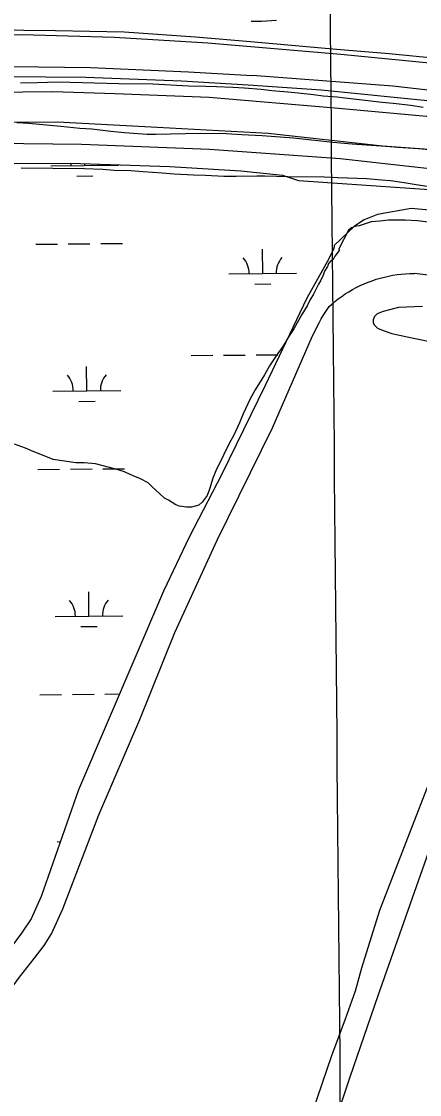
# Model space of a CAD drawing. Extents: x 3598634 to 3636690, y 517270 to 542944.
# Drawn here: x 3618203 to 3618791, y 524374 to 525959 of the extents above; entities that cross this region are included whole.
import ezdxf

# ---------------------------------------------------------------- set-up
doc = ezdxf.new("R2010")
doc.units = 0
for name, color, linetype in [('V-DTCH-CNTR', 7, 'Continuous'), ('V-GRID-MAJR', 7, 'Continuous'), ('V-RAIL-TRAK', 7, 'Continuous'), ('V-SITE-VEGE', 7, 'Continuous'), ('V-TOPO-SHOR', 7, 'Continuous'), ('V-WETL-SWMP', 7, 'Continuous')]:
    doc.layers.add(name, color=color, linetype=linetype)

msp = doc.modelspace()

# ---------------------------------------------------------------- linework, layer by layer
at = {"layer": 'V-DTCH-CNTR'}
for points in [[(3618657.177, 525538.196), (3618660.693, 525541.379), (3618665.535, 525545.4670000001), (3618670.514, 525549.387), (3618675.625, 525553.13), (3618680.862, 525556.698), (3618686.218, 525560.083), (3618691.688, 525563.282), (3618697.262, 525566.2930000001), (3618702.937, 525569.109), (3618708.7090000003, 525571.728), (3618714.5640000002, 525574.149), (3618720.4990000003, 525576.365), (3618726.508, 525578.378), (3618732.58, 525580.183), (3618738.714, 525581.778), (3618744.897, 525583.16), (3618751.125, 525584.33), (3618757.3880000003, 525585.284), (3618763.681, 525586.023), (3618769.995, 525586.5480000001), (3618776.323, 525586.853), (3618782.66, 525586.941)], [(3619258.2460000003, 525422.247), (3619174.596, 525460.643), (3619057.565, 525512.482), (3619028.291, 525522.257), (3618979.44, 525538.813), (3618901.196, 525559.567), (3618854.086, 525573.696), (3618812.46, 525583.33), (3618782.66, 525586.941)], [(3618642.134, 525513.887), (3618645.522, 525520.186), (3618649.161, 525526.3470000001), (3618653.048, 525532.354), (3618657.177, 525538.196)], [(3617563.5530000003, 523334.041), (3617644.785, 523494.288), (3617727.256, 523666.26300000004), (3617804.832, 523823.199), (3617911.117, 524010.014), (3618022.487, 524230.385), (3618117.961, 524423.998), (3618157.61, 524491.294), (3618199.6210000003, 524547.585), (3618221.3170000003, 524575.417), (3618236.2600000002, 524594.626), (3618246.774, 524611.737), (3618263.482, 524648.635), (3618316.973, 524787.353), (3618377.285, 524928.316), (3618429.167, 525056.708), (3618491.572, 525193.047), (3618573.326, 525359.259), (3618632.728, 525494.865), (3618642.134, 525513.887)]]:
    msp.add_lwpolyline(points, dxfattribs=at)
at = {"layer": 'V-GRID-MAJR'}
msp.add_spline([(3618688.126, 522824.368), (3618631.739, 528881.623), (3618575.3200000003, 534942.3470000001), (3618518.901, 541003.085), (3618518.869, 541006.5380000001)], degree=3, dxfattribs=at)
at = {"layer": 'V-RAIL-TRAK'}
for points in [[(3616512.964, 525652.9230000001), (3616738.889, 525710.706), (3616878.524, 525744.215), (3617028.489, 525776.909), (3617169.9560000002, 525803.015), (3617316.5640000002, 525827.421), (3617435.957, 525844.833), (3617562.867, 525860.0970000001), (3617675.949, 525870.872), (3617812.105, 525880.767), (3617929.486, 525887.671), (3618043.014, 525891.272), (3618189.344, 525892.7930000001), (3618304.755, 525891.179), (3618449.323, 525884.579), (3618543.562, 525879.426)], [(3622311.714, 524497.139), (3622083.598, 524610.979), (3621886.238, 524710.643), (3621653.6550000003, 524829.75), (3621432.461, 524941.454), (3621252.239, 525032.599), (3621066.848, 525124.05), (3620904.5640000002, 525206.859), (3620714.69, 525302.781), (3620520.7120000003, 525392.819), (3620329.7460000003, 525474.635), (3620170.3740000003, 525534.889), (3620014.827, 525587.5), (3619850.704, 525639.495), (3619685.732, 525688.718), (3619537.012, 525725.265), (3619422.392, 525750.916), (3619416.358, 525752.268), (3619234.471, 525792.292), (3619048.46, 525825.435), (3618902.597, 525846.1950000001), (3618751.09, 525863.691), (3618543.562, 525879.426)], [(3619919.7120000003, 525601.084), (3619827.357, 525629.687), (3619702.923, 525666.321), (3619625.949, 525688.032), (3619546.349, 525708.006), (3619451.078, 525730.498), (3619416.043, 525738.284), (3619367.073, 525749.169), (3619266.3850000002, 525769.586), (3619157.745, 525790.365), (3619034.5700000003, 525811.049), (3618907.545, 525828.433), (3618797.5670000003, 525842.474), (3618645.415, 525857.5920000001), (3618537.494, 525865.221), (3618439.09, 525871.058), (3618297.6750000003, 525876.2), (3618179.665, 525877.272)], [(3619971.5810000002, 525491.529), (3619840.765, 525531.905), (3619741.869, 525559.811), (3619708.108, 525569.93), (3619695.877, 525573.193), (3619597.576, 525599.129), (3619468.146, 525629.519), (3619371.378, 525650.527), (3619357.505, 525653.54), (3619196.434, 525685.386), (3619015.006, 525715.267), (3618854.111, 525736.355), (3618673.2660000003, 525756.067), (3618480.1580000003, 525770.257), (3618291.287, 525777.587), (3618078.216, 525780.045), (3617889.267, 525774.032), (3617678.632, 525759.708), (3617482.407, 525739.107), (3617258.262, 525707.339), (3617029.92, 525665.299)]]:
    msp.add_lwpolyline(points, dxfattribs=at)
at = {"layer": 'V-SITE-VEGE'}
for points in [[(3618579.504, 525960.355), (3618557.058, 525959.05), (3618542.1, 525959.177)], [(3618201.21, 525868.67), (3618225.778, 525868.879), (3618241.191, 525869.579), (3618256.6, 525869.866), (3618346.522, 525867.437), (3618396.487, 525867.013), (3618449.344, 525864.066), (3618474.327, 525863.853), (3618490.5640000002, 525863.3), (3618514.7060000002, 525862.262), (3618531.768, 525861.285), (3618556.735, 525858.991), (3618572.541, 525857.193), (3618595.845, 525855.327), (3618611.236, 525853.531), (3618634.1210000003, 525851.256), (3618648.262, 525849.4720000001), (3618669.068, 525847.629), (3618676.137, 525846.736), (3618697.355, 525844.473), (3618735.626, 525839.986), (3618751.438, 525838.601)], [(3618751.438, 525838.601), (3618777.644, 525835.464), (3618795.943, 525832.809)], [(3618889.045, 525763.3150000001), (3618870.738, 525765.135), (3618845.3510000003, 525766.598), (3618829.5330000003, 525767.151), (3618789.177, 525771.24), (3618758.379, 525773.1680000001), (3618747.144, 525774.095), (3618690.961, 525777.903), (3618662.67, 525780.643), (3618604.427, 525786.965), (3618558.234, 525790.272), (3618528.2660000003, 525791.776), (3618505.375, 525793.22), (3618466.651, 525793.547), (3618401.265, 525792.019), (3618388.356, 525792.13), (3618354.653, 525794.9130000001), (3618334.68, 525796.746), (3618306.3910000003, 525799.904), (3618288.912, 525800.885), (3618260.623, 525804.039), (3618212.773, 525808.61), (3618195.7090000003, 525809.587)], [(3618202.224, 525742.908), (3618295.492, 525742.118), (3618322.964, 525741.051), (3618339.61, 525739.66), (3618364.1720000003, 525739.036), (3618382.065, 525737.635), (3618410.364, 525735.728), (3618428.258, 525734.327), (3618456.563, 525732.838), (3618474.461, 525732.269)], [(3618474.461, 525732.269), (3618501.515, 525730.79), (3618519.836, 525730.637), (3618550.237, 525731.21), (3618561.896, 525731.1140000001), (3618596.034, 525729.99), (3618649.7430000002, 525729.535), (3618669.725, 525728.947), (3618712.6, 525727.335), (3618734.6550000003, 525725.482), (3618747.549, 525724.122), (3618767.933, 525721.449), (3618782.9020000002, 525718.828), (3618804.94, 525715.31)], [(3618815.727, 525661.5), (3618787.44, 525664.656), (3618769.542, 525665.639), (3618744.559, 525665.852), (3618732.054, 525664.294), (3618719.1350000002, 525663.153), (3618713.286, 525661.122), (3618701.596, 525657.4720000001), (3618694.926, 525656.28), (3618689.912, 525654.24), (3618685.72, 525650.9450000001), (3618671.3310000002, 525623.584), (3618671.7260000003, 525621.081), (3618665.406, 525612.3910000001), (3618662.864, 525607.419), (3618659.522, 525605.778), (3618656.153, 525601.643)], [(3618656.153, 525601.643), (3618654.453, 525597.4940000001), (3618650.228, 525590.451), (3618648.096, 525584.639), (3618644.279, 525576.343), (3618641.321, 525571.372), (3618637.082, 525562.246), (3618634.116, 525556.442), (3618628.63, 525547.7440000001), (3618624.812, 525539.45), (3618616.79, 525526.609), (3618604.953, 525505.471), (3618598.203, 525495.121), (3618588.909, 525479.376), (3618580.901, 525468.2), (3618569.09, 525450.395), (3618561.482, 525437.136), (3618547.971, 525415.179), (3618540.363, 525401.92), (3618530.18, 525379.519), (3618524.6550000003, 525366.242), (3618515.748, 525347.1630000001), (3618509.832, 525336.802), (3618500.933, 525318.557), (3618489.495, 525295.752), (3618485.235, 525284.546), (3618480.518, 525268.346), (3618476.693, 525259.218), (3618469.531, 525249.283), (3618464.4930000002, 525244.747), (3618453.645, 525241.925), (3618446.151, 525241.986), (3618436.167, 525243.321), (3618430.773, 525245.449), (3618420, 525252.203), (3618413.782, 525255.169), (3618406.342, 525261.897), (3618395.602, 525271.981), (3618389.825, 525277.859), (3618378.63, 525283.784), (3618369.914, 525287.189), (3618353.319, 525294.409), (3618342.109, 525298.253), (3618311.778, 525306.004), (3618295.134, 525307.395), (3618283.059, 525307.497), (3618249.373, 525312.363), (3618233.6010000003, 525318.743), (3618219.904, 525323.857), (3618208.288, 525328.954), (3618192.5160000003, 525334.914)]]:
    msp.add_lwpolyline(points, dxfattribs=at)
at = {"layer": 'V-TOPO-SHOR'}
for points in [[(3619376.248, 525810.294), (3619210.9420000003, 525844.9990000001), (3619108.194, 525862.872), (3618980.4, 525882.664), (3618870.654, 525899.089), (3618745.687, 525911.254), (3618667.788, 525917.859), (3618541.014, 525929.2660000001), (3618459.5330000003, 525935.9450000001), (3618354.1750000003, 525943.3200000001), (3618253.0840000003, 525945.232), (3618206.109, 525945.615), (3618164.143, 525947.487)], [(3619376.248, 525810.294), (3619395.305, 525807.705), (3619403.921, 525810.312), (3619408.711, 525811.008), (3619411.2770000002, 525809.96), (3619412.6350000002, 525808.139), (3619412.75, 525804.156), (3619411.685, 525800.7930000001), (3619408.447, 525798.274), (3619403.857, 525797.772), (3619396.091, 525797.735), (3619311.058, 525815.436), (3619127.461, 525851.323), (3618982.025, 525874.666), (3618855.389, 525892.64), (3618674.204, 525910.558), (3618477.864, 525927.2), (3618339.872, 525935.259), (3618202.992, 525939.312), (3618057.969, 525934.775)], [(3619277.223, 525696.355), (3619309.514, 525688.915), (3619332.91, 525684.444), (3619341.463, 525684.0650000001), (3619346.466, 525685.355), (3619350.097, 525687.6680000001), (3619354.978, 525692.544), (3619360.2490000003, 525698.803), (3619360.64, 525706.36), (3619361.163, 525712.319), (3619359.502, 525718.525), (3619354.443, 525724.204), (3619347.382, 525729.129), (3619329.984, 525734.868), (3619215.017, 525758.3690000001), (3619022.546, 525788.069), (3618811.967, 525817.9450000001), (3618665.33, 525830.96), (3618479.9390000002, 525846.975), (3618340.507, 525852.276), (3618248.804, 525855.387), (3618115.196, 525853.5970000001)], [(3617388.937, 525735.392), (3617391.267, 525751.6680000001), (3617397.184, 525758.51), (3617402.435, 525762.182), (3617447.6040000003, 525770.796), (3617600.157, 525783.733), (3617770.092, 525799.691), (3617910.3510000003, 525805.522), (3618112.896, 525810.2490000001), (3618256.035, 525810.843), (3618384.889, 525804.17), (3618567.221, 525794.192), (3618735.83, 525775.343), (3618899.812, 525763.558), (3618958.737, 525754.166), (3619006.506, 525744.41), (3619073.199, 525735.255), (3619238.991, 525705.3150000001), (3619277.223, 525696.355)], [(3618794.915, 525538.442), (3618759.653, 525536.792), (3618736.84, 525530.897), (3618727.808, 525527.305), (3618723.95, 525523.604), (3618722.051, 525518.468), (3618722.363, 525514.284), (3618724.079, 525510.6630000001), (3618728.367, 525506.395), (3618736.846, 525502.635), (3618749.699, 525498.584), (3618772.285, 525493.536), (3618903.676, 525466.51)], [(3618805.342, 524836.836), (3618776.313, 524762.009), (3618731.4990000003, 524646.112), (3618705.043, 524561.081), (3618695.579, 524527.2440000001), (3618680.577, 524485.563), (3618660.54, 524431.447), (3618632.748, 524349.228)], [(3618640.578, 524257.113), (3618688.153, 524400.4180000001), (3618729.477, 524520.764), (3618780.4560000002, 524664.995), (3618829.772, 524805.875)]]:
    msp.add_lwpolyline(points, dxfattribs=at)
at = {"layer": 'V-WETL-SWMP'}
for p, q in [((3618119.2149418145, 525749.0939873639), (3618275.158957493, 525750.0189907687)), ((3618246.0327193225, 525745.8577930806), (3618346.028386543, 525746.7886474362)), ((3618275.158957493, 525750.0189907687), (3618421.6139732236, 525744.7699941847)), ((3618296.030552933, 525746.3232202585), (3618296.003103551, 525749.2719296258)), ((3618421.6139732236, 525744.769994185), (3618526.6339796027, 525738.7929955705)), ((3618526.6339796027, 525738.7929955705), (3618588.0279847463, 525732.1349966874)), ((3618284.1747130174, 525730.7811862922), (3618308.17367315, 525731.0045913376)), ((3618588.0279847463, 525732.1349966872), (3618611.9639559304, 525724.4659904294)), ((3618611.9639559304, 525724.4659904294), (3618866.9129547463, 525706.5159901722)), ((3618728.758955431, 525674.3289903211), (3618708.9509555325, 525666.3249903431)), ((3618778.0429551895, 525683.1199902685), (3618728.758955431, 525674.3289903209)), ((3618923.644954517, 525668.8559901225), (3618778.0429551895, 525683.1199902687)), ((3618694.7239556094, 525656.8019903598), (3618664.290989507, 525628.3969977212)), ((3618708.9509555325, 525666.3249903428), (3618694.7239556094, 525656.8019903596)), ((3618223.7002374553, 525630.2128998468), (3618255.698850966, 525630.5107732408)), ((3618271.6981577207, 525630.6597099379), (3618303.696771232, 525630.9575833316)), ((3618319.6960779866, 525631.1065200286), (3618351.694691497, 525631.4043934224)), ((3618664.6779899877, 525626.3849978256), (3618663.607989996, 525622.8229978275)), ((3618664.290989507, 525628.3969977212), (3618664.6779899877, 525626.3849978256)), ((3618558.961925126, 525586.9018214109), (3618558.6268175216, 525622.9002616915)), ((3618663.607989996, 525622.8229978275), (3618656.7400050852, 525608.6280011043)), ((3618656.7400050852, 525608.6280011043), (3618624.0680189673, 525550.7640041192)), ((3618508.964091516, 525586.436394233), (3618608.9597587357, 525587.3672485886)), ((3618547.106085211, 525571.3597874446), (3618571.1050453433, 525571.5831924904)), ((3618624.0680189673, 525550.7640041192), (3618562.8290262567, 525421.807005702)), ((3618501.238160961, 525466.2882716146), (3618533.2367744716, 525466.5861450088)), ((3618549.2360812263, 525466.7350817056), (3618581.234694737, 525467.0329550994)), ((3618453.240240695, 525465.841461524), (3618485.2388542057, 525466.139334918)), ((3618299.1272729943, 525413.6626335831), (3618298.79216539, 525449.6610738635)), ((3618562.8290262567, 525421.807005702), (3618498.359033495, 525290.7270072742)), ((3618249.1294393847, 525413.1972064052), (3618349.125106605, 525414.1280607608)), ((3618287.2714330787, 525398.1205996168), (3618311.2703932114, 525398.3440046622)), ((3618226.7969575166, 525297.5523131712), (3618258.795571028, 525297.8501865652)), ((3618274.794877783, 525297.9991232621), (3618306.793491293, 525298.296996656)), ((3618322.792798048, 525298.4459333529), (3618354.791411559, 525298.7438067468)), ((3618498.359033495, 525290.7270072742), (3618450.4160187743, 525197.7360040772)), ((3618450.4160187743, 525197.7360040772), (3618412.305990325, 525117.8809978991)), ((3618412.3059903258, 525117.8809978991), (3618286.9339912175, 524824.4919980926)), ((3618302.2239930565, 525081.0020469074), (3618301.888885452, 525117.0004871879)), ((3618252.226159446, 525080.5366197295), (3618352.2218266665, 525081.467474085)), ((3618290.368153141, 525065.4600129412), (3618314.3671132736, 525065.6834179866)), ((3618229.893677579, 524964.8917264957), (3618261.89229109, 524965.1895998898)), ((3618277.8915978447, 524965.3385365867), (3618309.8902113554, 524965.6364099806)), ((3618325.8895181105, 524965.7853466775), (3618347.3975094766, 524965.985563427)), ((3618286.9339912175, 524824.4919980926), (3618242.17199156, 524696.3609981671)), ((3618255.322879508, 524747.8760330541), (3618260.184351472, 524747.9212882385)), ((3618242.17199156, 524696.3609981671), (3618231.7409916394, 524667.1189981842)), ((3618231.7409916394, 524667.1189981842), (3618217.015991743, 524633.7569982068)), ((3618217.015991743, 524633.7569982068), (3618202.5539918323, 524613.0159982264)), ((3618202.553991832, 524613.0159982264), (3618188.12099192, 524593.6769982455))]:
    msp.add_line(p, q, dxfattribs=at)
for centre, radius, start, end in [((3618240.7855906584, 525746.2837715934), 35.24628790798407, 359.7615279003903, 6.04366718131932), ((3618351.2666757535, 525747.3122341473), 35.246287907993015, 177.98144434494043, 181.30518323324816), ((3618503.716962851, 525586.862372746), 35.24628790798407, 359.7615279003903, 41.30518623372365), ((3618614.1980479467, 525587.8908352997), 35.246287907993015, 139.76152489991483, 181.30518323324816), ((3618243.88231072, 525413.623184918), 35.24628790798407, 359.7615279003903, 41.30518623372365), ((3618354.3633958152, 525414.6516474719), 35.246287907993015, 139.76152489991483, 181.30518323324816), ((3618246.979030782, 525080.9625982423), 35.24628790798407, 359.7615279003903, 41.30518623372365), ((3618357.4601158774, 525081.9910607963), 35.246287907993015, 139.76152489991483, 181.30518323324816)]:
    msp.add_arc(centre, radius, start, end, dxfattribs=at)

doc.saveas('drawing.dxf')
